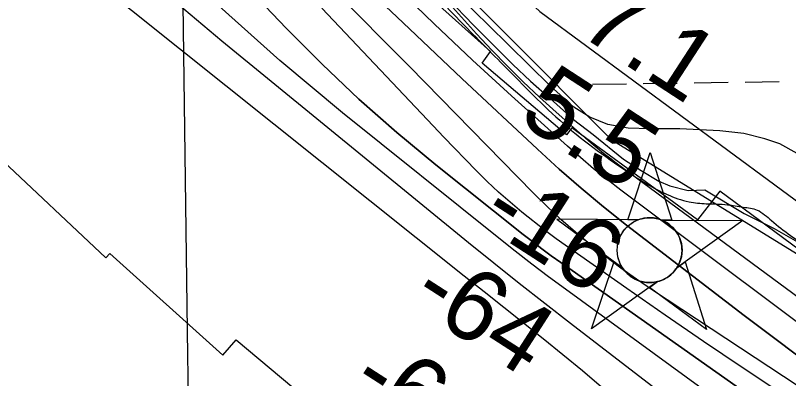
# Model space of a CAD drawing. Extents: x 3767014 to 3805179, y 361544 to 387384.
# Drawn here: x 3784161 to 3784890, y 380287 to 380629 of the extents above; entities that cross this region are included whole.
import ezdxf

# ---------------------------------------------------------------- set-up
doc = ezdxf.new("R2010")
doc.units = 0
for name, color, linetype in [('V-CHAN-NAID', 7, 'Continuous'), ('V-GRID-MAJR', 7, 'Continuous'), ('V-RIVR-EDGE', 7, 'Continuous'), ('V-RIVR-RANG', 7, 'Continuous'), ('V-RRAP-FSHR', 7, 'Continuous'), ('V-RRAP-RVMT', 7, 'Continuous'), ('V-SITE-VEGE', 7, 'Continuous'), ('V-TOPO-DPTH', 7, 'Continuous'), ('V-TOPO-MAJR', 7, 'Continuous'), ('V-TOPO-MINR', 7, 'Continuous'), ('V-TOPO-WATR', 7, 'Continuous'), ('V-WETL-SWMP', 7, 'Continuous')]:
    doc.layers.add(name, color=color, linetype=linetype)

msp = doc.modelspace()

# ---------------------------------------------------------------- linework, layer by layer
at = {"layer": 'V-CHAN-NAID'}
for points in [[(3784747.939, 380435.999), (3784738.352, 380436.067), (3784759.478, 380499.551), (3784779.702, 380435.774), (3784770.115, 380435.842), (3784768.538, 380436.42), (3784766.443, 380437.04), (3784764.403, 380437.491), (3784762.367, 380437.799), (3784761.2, 380437.913), (3784759.666, 380437.994), (3784757.944, 380437.992), (3784756.574, 380437.922), (3784754.668, 380437.721), (3784753.302, 380437.502), (3784751.518, 380437.118), (3784749.988, 380436.698), (3784748.956, 380436.367)], [(3784747.939, 380435.999), (3784671.448, 380436.541), (3784733.013, 380391.142), (3784731.9, 380393.051), (3784731.09, 380394.679), (3784730.265, 380396.647), (3784729.569, 380398.701), (3784729.204, 380400.024), (3784728.843, 380401.65), (3784728.599, 380403.095), (3784728.411, 380404.693), (3784728.302, 380406.429), (3784728.29, 380408.01), (3784728.397, 380410.084), (3784728.58, 380411.702), (3784728.972, 380413.905), (3784729.453, 380415.828), (3784730.056, 380417.715), (3784730.711, 380419.394), (3784731.438, 380420.982), (3784732.252, 380422.517), (3784733.313, 380424.254), (3784734.344, 380425.724), (3784735.344, 380426.993), (3784736.346, 380428.139), (3784737.655, 380429.476), (3784738.706, 380430.441), (3784740.423, 380431.838), (3784741.635, 380432.708), (3784743.322, 380433.778), (3784745.053, 380434.723), (3784746.499, 380435.407)], [(3784770.115, 380435.842), (3784846.607, 380435.299), (3784784.404, 380390.777), (3784785.315, 380392.266), (3784786.293, 380394.113), (3784787.008, 380395.698), (3784787.747, 380397.653), (3784788.292, 380399.438), (3784788.69, 380401.077), (3784789.051, 380403.087), (3784789.237, 380404.66), (3784789.361, 380406.866), (3784789.331, 380408.928), (3784789.143, 380411.148), (3784788.877, 380412.906), (3784788.386, 380415.138), (3784787.746, 380417.278), (3784786.996, 380419.26), (3784786.348, 380420.703), (3784785.341, 380422.619), (3784784.279, 380424.341), (3784783.065, 380426.043), (3784781.804, 380427.582), (3784780.532, 380428.948), (3784778.9, 380430.48), (3784777.157, 380431.892), (3784775.474, 380433.069), (3784773.587, 380434.201), (3784772.115, 380434.962)], [(3784766.373, 380377.871), (3784704.17, 380333.349), (3784725.296, 380396.832), (3784733.013, 380391.142), (3784733.648, 380390.178), (3784735.031, 380388.319), (3784736.244, 380386.903), (3784737.71, 380385.4), (3784739.099, 380384.149), (3784740.553, 380382.993), (3784741.956, 380382.006), (3784743.634, 380380.97), (3784745.348, 380380.059), (3784747.139, 380379.248), (3784748.585, 380378.692), (3784750.213, 380378.163), (3784752.439, 380377.599), (3784753.971, 380377.312), (3784755.996, 380377.055), (3784757.533, 380376.951), (3784759.394, 380376.929), (3784761.083, 380377.007), (3784762.793, 380377.183), (3784764.695, 380377.494)], [(3784784.404, 380390.777), (3784792.2, 380396.358), (3784812.424, 380332.581), (3784758.576, 380372.291), (3784766.373, 380377.871), (3784768.039, 380378.347), (3784769.651, 380378.907), (3784771.809, 380379.821), (3784773.544, 380380.705), (3784775.41, 380381.819), (3784777.149, 380383.031), (3784778.701, 380384.276), (3784779.988, 380385.444), (3784781.372, 380386.864), (3784782.576, 380388.266), (3784783.695, 380389.738)]]:
    msp.add_lwpolyline(points, close=True, dxfattribs=at)
msp.add_circle((3784758.824, 380407.465), 30.541, dxfattribs=at)
at = {"layer": 'V-GRID-MAJR'}
msp.add_spline([(3784505.154, 367149.462), (3784421.458, 373206.305), (3784337.716, 379266.522), (3784253.973, 385326.739), (3784253.926, 385330.111)], degree=3, dxfattribs=at)
at = {"layer": 'V-RIVR-EDGE'}
for points in [[(3778646.24, 382647.92), (3778659.876, 382602.597), (3778687.287, 382567.754), (3778735.679, 382514.257), (3778796.164, 382445.365), (3778835.674, 382397.551), (3778888.899, 382335.956), (3778952.607, 382262.203), (3779012.275, 382190.077), (3779057.436, 382138.206), (3779100.988, 382089.574), (3779134.849, 382046.627), (3779162.264, 382013.401), (3779205.838, 381973.665), (3779260.7, 381920.153), (3779294.566, 381879.632), (3779325.194, 381837.502), (3779360.663, 381790.507), (3779412.312, 381745.899), (3779454.294, 381716.68), (3779488.994, 381685.863), (3779533.368, 381642.89), (3779576.119, 381597.495), (3779620.485, 381551.287), (3779676.969, 381499.388), (3779726.99, 381450.74), (3779776.179, 381392.389), (3779876.993, 381279.725), (3779935.05, 381210.029), (3779960.041, 381177.618), (3780000.375, 381136.273), (3780060.096, 381085.174), (3780089.114, 381046.283), (3780155.269, 380980.612), (3780221.433, 380918.984), (3780269.028, 380870.342), (3780345.672, 380794.939), (3780399.741, 380747.899), (3780525.62, 380632.747), (3780574.841, 380587.335), (3780617.604, 380546.793), (3780649.066, 380515.174), (3780673.232, 380476.295), (3780710.32, 380430.105), (3780715.929, 380409.064), (3780730.431, 380386.383), (3780746.557, 380366.934), (3780778.851, 380344.209), (3780832.137, 380307.684), (3780871.695, 380279.28), (3780938.666, 380216.842), (3780975.778, 380180.357), (3781018.547, 380142.24), (3781081.494, 380087.899), (3781142.025, 380037.607), (3781200.156, 379997.835), (3781279.276, 379942.646), (3781347.092, 379894.762), (3781401.179, 379855), (3781466.567, 379806.314), (3781540.856, 379760.032), (3781563.475, 379749.463), (3781591.761, 379741.305), (3781611.132, 379725.891), (3781641.814, 379705.597), (3781703.987, 379665.006), (3781768.578, 379621.175), (3781821.047, 379581.417), (3781840.409, 379561.959), (3781862.209, 379547.348), (3781884.029, 379540.824), (3781913.115, 379529.43), (3781965.635, 379509.89), (3782018.949, 379484.687), (3782023.776, 379474.162), (3782024.562, 379465.264), (3782031.018, 379459.587), (3782040.723, 379459.563), (3782056.888, 379455.479), (3782096.48, 379440.824), (3782142.534, 379422.918), (3782192.615, 379398.532), (3782256.437, 379370.877), (3782308.124, 379341.634), (3782355.768, 379312.402), (3782425.225, 379274.219), (3782483.37, 379240.108), (3782518.081, 379214.143), (3782612.541, 379148.401), (3782677.126, 379102.144), (3782722.345, 379073.726), (3782774.821, 379036.394), (3782813.562, 379004.757), (3782852.3, 378971.503), (3782891.856, 378942.291), (3782929.816, 378921.979), (3782948.387, 378909.802), (3782956.456, 378902.503), (3782965.324, 378891.159), (3782976.623, 378881.426), (3783009.747, 378867.595), (3783020.246, 378861.908), (3783062.243, 378838.351), (3783100.998, 378812.375), (3783151.876, 378783.135), (3783202.741, 378748.233), (3783247.956, 378718.198), (3783325.482, 378672.717), (3783407.843, 378619.945), (3783473.245, 378576.92), (3783515.225, 378546.893), (3783550.759, 378526.587), (3783593.566, 378503.836), (3783636.355, 378473.807), (3783701.749, 378427.547), (3783745.35, 378399.134), (3783781.695, 378379.634), (3783840.643, 378343.095), (3783916.53, 378288.722), (3783971.442, 378255.428), (3784058.669, 378208.305), (3784177.383, 378139.269), (3784249.255, 378096.228), (3784300.952, 378071.029), (3784367.999, 378039.322), (3784407.569, 378015.771), (3784474.592, 377974.36), (3784555.345, 377925.636), (3784594.113, 377904.513), (3784636.123, 377886.616), (3784690.236, 377857.368), (3784719.292, 377833.843), (3784772.601, 377806.214), (3784811.368, 377785.091), (3784863.85, 377750.185), (3784995.456, 377661.707), (3785050.364, 377626.795), (3785102.863, 377599.168), (3785153.772, 377582.059), (3785203.053, 377560.91), (3785266.865, 377529.211)], [(3782768.156, 382489.186), (3782792.047, 382459.285), (3782816.401, 382433.904), (3782845.259, 382401.729), (3782894.424, 382352.774), (3782927.785, 382312.902), (3782991.272, 382204.679), (3783017.849, 382164.371), (3783053.018, 382124.042), (3783092.705, 382082.345), (3783131.953, 382046.075), (3783167.561, 382000.319), (3783213.563, 381952.729), (3783257.741, 381898.813), (3783281.173, 381866.199), (3783340.226, 381793.708), (3783369.52, 381754.75), (3783398.36, 381714.888), (3783418.198, 381691.779), (3783444.826, 381671.818), (3783475.059, 381646.875), (3783507.107, 381624.64), (3783543.692, 381608.272), (3783572.142, 381593.732), (3783598.779, 381577.389), (3783633.975, 381548.363), (3783671.41, 381510.289), (3783690.353, 381490.8), (3783748.987, 381431.422), (3783780.562, 381400.597), (3783804.887, 381363.912), (3783833.282, 381326.765), (3783876.146, 381290.034), (3783932.548, 381242.418), (3783996.617, 381186.644), (3784046.238, 381139.497), (3784102.218, 381104.09), (3784145.552, 381074.592), (3784190.215, 381033.788), (3784225.825, 380988.936), (3784251.076, 380960.839), (3784304.303, 380909.162), (3784363.858, 380856.564), (3784412.566, 380805.802), (3784445.032, 380770.001), (3784474.8, 380739.633), (3784528.008, 380680.268), (3784576.709, 380626.793), (3784618.203, 380584.64), (3784674.135, 380529.79), (3784738.222, 380481.251), (3784775.246, 380459.908), (3784796.028, 380453.074), (3784812.302, 380451.225), (3784832.194, 380450.272), (3784847.11, 380447.974), (3784860.216, 380445.228), (3784873.756, 380435.248), (3784909.861, 380408.029), (3784932.418, 380387.174), (3784979.299, 380329.181), (3785009.984, 380304.237), (3785058.292, 380274.727), (3785085.847, 380263.807), (3785111.605, 380257.865), (3785128.767, 380249.684), (3785158.126, 380236.951), (3785203.745, 380217.395), (3785242.135, 380199.666), (3785269.681, 380185.129), (3785297.665, 380165.165), (3785308.021, 380147.505), (3785328.75, 380118.968), (3785348.145, 380099.477), (3785369.33, 380072.747), (3785381.94, 380052.369), (3785392.3, 380036.518), (3785418.435, 379999.828), (3785440.526, 379973.548), (3785471.655, 379945.437), (3785502.789, 379919.135), (3785545.224, 379891.449), (3785568.253, 379879.183), (3785604.367, 379855.13), (3785642.712, 379819.314)]]:
    msp.add_spline(points, degree=3, dxfattribs=at)
at = {"layer": 'V-RRAP-FSHR'}
msp.add_lwpolyline([(3780239.88, 385274.351), (3780583.354, 384892.355), (3780937.152, 384562.034), (3781238.124, 384220.593), (3781409.445, 384049.874), (3781622.441, 383858.937), (3782445.67, 382882.18), (3782831.269, 382475.365), (3783284.713, 381935.418), (3783463.342, 381735.439), (3783720.98, 381518.794), (3784267.173, 380992.177), (3784655.347, 380632.214), (3785098.485, 380305.579)], dxfattribs=at)
at = {"layer": 'V-RRAP-RVMT'}
for p, q in [((3784608.715, 380594.502), (3784509.502, 380683.467)), ((3784027.184, 380605.432), (3784246.117, 380400.157)), ((3784600.989, 380583.701), (3784608.715, 380594.502)), ((3784680.33, 380516.013), (3784600.989, 380583.701)), ((3784685.52, 380522.529), (3784680.33, 380516.013)), ((3784803.889, 380435.907), (3784685.52, 380522.529)), ((3784824.914, 380463.139), (3784803.889, 380435.907)), ((3784942.573, 380376.062), (3784824.914, 380463.139)), ((3784246.117, 380400.157), (3784249.852, 380404.185)), ((3784249.852, 380404.185), (3784356.37, 380308.463)), ((3784356.37, 380308.463), (3784368.76, 380323.115)), ((3784368.76, 380323.115), (3784481.499, 380229.106))]:
    msp.add_line(p, q, dxfattribs=at)
at = {"layer": 'V-SITE-VEGE'}
msp.add_lwpolyline([(3784898.113, 380498.636), (3784881.625, 380507.577), (3784867.457, 380512.441), (3784847.82, 380517.252), (3784825.022, 380519.75), (3784787.195, 380521.643), (3784758.953, 380521.809), (3784738.449, 380522.509), (3784719.284, 380525.958), (3784702.361, 380532.616), (3784687.235, 380542.027), (3784665.163, 380562.298), (3784645.38, 380581.682), (3784606.732, 380619.547), (3784580.968, 380644.789), (3784548.247, 380681.807), (3784443.201, 380798.702), (3784399.005, 380844.711), (3784307.372, 380941.702), (3784124.325, 381113.826)], dxfattribs=at)
at = {"layer": 'V-TOPO-DPTH'}
for points in [[(3785412.745, 379984.142), (3784727.154, 380489.457), (3784721.163, 380493.993), (3784715.254, 380498.629), (3784709.466, 380503.417), (3784703.759, 380508.305), (3784670.645, 380537.416), (3784655.001, 380551.555), (3784639.625, 380565.972), (3784624.651, 380580.805), (3784609.944, 380595.917), (3784595.543, 380611.332), (3784581.283, 380626.874), (3784567.233, 380642.606), (3784553.322, 380658.465), (3784083.403, 381115.014)], [(3784152.227, 380982.076), (3784175.915, 380959.157), (3784199.599, 380936.235), (3784223.276, 380913.306), (3784246.95, 380890.373), (3784360.696, 380780.155), (3784415.688, 380727.124), (3784470.849, 380674.271), (3784526.263, 380621.682), (3784581.846, 380569.271), (3784653.062, 380502.442), (3784673.429, 380483.891), (3784694.15, 380465.756), (3784715.399, 380448.244), (3784737.003, 380431.149), (3784848.107, 380345.882), (3784926.14, 380287.327), (3785004.989, 380229.918)], [(3784152.227, 380982.076), (3784175.915, 380959.157), (3784199.599, 380936.235), (3784223.276, 380913.306), (3784246.95, 380890.373), (3784360.696, 380780.155), (3784415.688, 380727.124), (3784470.849, 380674.271), (3784526.263, 380621.682), (3784581.846, 380569.271), (3784653.062, 380502.442), (3784673.429, 380483.891), (3784694.15, 380465.756), (3784715.399, 380448.244), (3784737.003, 380431.149), (3784848.107, 380345.882), (3784926.14, 380287.327), (3785004.989, 380229.918)], [(3784157.676, 380888.146), (3784196.966, 380848.423), (3784235.684, 380808.142), (3784274.02, 380767.489), (3784284.988, 380755.69), (3784317.627, 380720.725), (3784350.362, 380685.852), (3784383.243, 380651.115), (3784416.22, 380616.47), (3784449.931, 380582.616), (3784484.518, 380549.722), (3784520.42, 380518.27), (3784557.199, 380487.778), (3784639.606, 380422.254), (3784648.307, 380415.46), (3784657.085, 380408.768), (3784665.979, 380402.232), (3784674.95, 380395.799), (3785083.885, 380107.956)], [(3784157.676, 380888.146), (3784196.966, 380848.423), (3784235.684, 380808.142), (3784274.02, 380767.489), (3784284.988, 380755.69), (3784317.627, 380720.725), (3784350.362, 380685.852), (3784383.243, 380651.115), (3784416.22, 380616.47), (3784449.931, 380582.616), (3784484.518, 380549.722), (3784520.42, 380518.27), (3784557.199, 380487.778), (3784639.606, 380422.254), (3784648.307, 380415.46), (3784657.085, 380408.768), (3784665.979, 380402.232), (3784674.95, 380395.799), (3785083.885, 380107.956)], [(3785085.863, 380074.556), (3784679.354, 380370.65), (3784663.478, 380382.384), (3784647.714, 380394.264), (3784632.118, 380406.362), (3784616.632, 380418.606), (3784469.164, 380536.888), (3784410.227, 380586.235), (3784352.753, 380637.165), (3784297.472, 380690.468), (3784243.655, 380745.353), (3784172.341, 380821.214), (3784155.321, 380839.398)], [(3785085.863, 380074.556), (3784679.354, 380370.65), (3784663.478, 380382.384), (3784647.714, 380394.264), (3784632.118, 380406.362), (3784616.632, 380418.606), (3784469.164, 380536.888), (3784410.227, 380586.235), (3784352.753, 380637.165), (3784297.472, 380690.468), (3784243.655, 380745.353), (3784172.341, 380821.214), (3784155.321, 380839.398)], [(3784882.588, 380272.612), (3784846.053, 380296.958), (3784809.652, 380321.502), (3784773.453, 380346.342), (3784737.388, 380371.379), (3784670.631, 380418.13), (3784668.063, 380419.963), (3784665.518, 380421.828), (3784663.007, 380423.738), (3784660.52, 380425.679), (3784638.456, 380443.224), (3784627.207, 380452.527), (3784616.208, 380462.107), (3784605.585, 380472.103), (3784595.213, 380482.375), (3784585.05, 380492.875), (3784574.916, 380503.403), (3784564.823, 380513.971), (3784554.759, 380524.566), (3784449.824, 380635.481)], [(3784882.588, 380272.612), (3784846.053, 380296.958), (3784809.652, 380321.502), (3784773.453, 380346.342), (3784737.388, 380371.379), (3784670.631, 380418.13), (3784668.063, 380419.963), (3784665.518, 380421.828), (3784663.007, 380423.738), (3784660.52, 380425.679), (3784638.456, 380443.224), (3784627.207, 380452.527), (3784616.208, 380462.107), (3784605.585, 380472.103), (3784595.213, 380482.375), (3784585.05, 380492.875), (3784574.916, 380503.403), (3784564.823, 380513.971), (3784554.759, 380524.566), (3784449.824, 380635.481)]]:
    msp.add_lwpolyline(points, dxfattribs=at)
at = {"layer": 'V-TOPO-MAJR'}
msp.add_lwpolyline([(3784768.875, 380273.274), (3784684.192, 380338.309), (3784659.983, 380357.071), (3784635.885, 380375.973), (3784611.955, 380395.087), (3784588.136, 380414.341), (3784355.343, 380604.225), (3784283.643, 380664.995), (3784213.548, 380727.497), (3784145.858, 380792.598)], dxfattribs=at)
at = {"layer": 'V-TOPO-MINR'}
for points in [[(3785507.217, 380029.021), (3784723.22, 380511), (3784121.495, 381113.787), (3784097.176, 381134.983), (3784072.818, 381156.136), (3784048.404, 381177.223), (3784023.952, 381198.267), (3783999.688, 381219.513), (3783975.711, 381241.072), (3783952.166, 381263.102), (3783928.908, 381285.446), (3783506.754, 381699.123), (3783503.412, 381702.44)], [(3784713.422, 380278.413), (3784695.376, 380293.879), (3784677.05, 380309.011), (3784658.537, 380323.92), (3784639.892, 380338.674), (3784621.26, 380353.444), (3784602.646, 380368.237), (3784584.045, 380383.046), (3783956.063, 380883.645), (3783946.595, 380891.285), (3783937.189, 380898.998), (3783927.874, 380906.821), (3783918.621, 380914.719), (3783909.596, 380922.855), (3783900.813, 380931.234), (3783892.392, 380939.977), (3783884.213, 380948.963), (3783722.006, 381134.944), (3783667.482, 381198.79), (3783613.863, 381263.372), (3783561.602, 381329.057), (3783510.246, 381395.478), (3783418.821, 381516.303)], [(3785395.052, 379952.666), (3784761.501, 380369.788), (3784746.448, 380380.015), (3784731.601, 380390.526), (3784717.066, 380401.463), (3784702.738, 380412.685), (3784688.78, 380424.355), (3784675.107, 380436.339), (3784661.861, 380448.794), (3784648.899, 380461.563), (3784532.282, 380580.538), (3784460.823, 380652.619), (3784388.827, 380724.154), (3784316.024, 380794.868), (3784242.684, 380865.034), (3784030.684, 381065.572)], [(3785119.76, 380173.673), (3784731.609, 380464.107), (3784718.701, 380474.043), (3784705.982, 380484.209), (3784693.545, 380494.718), (3784681.296, 380505.456), (3784628.596, 380552.948), (3784591.946, 380586.573), (3784555.704, 380620.623), (3784520.073, 380655.313), (3784484.851, 380690.43), (3784450.025, 380725.955), (3784415.32, 380761.597), (3784380.797, 380797.415), (3784346.395, 380833.35), (3784332.591, 380847.842), (3784290.832, 380890.543), (3784248.346, 380932.488), (3784204.77, 380973.299), (3784160.467, 381013.355)], [(3785004.989, 380229.918), (3784926.14, 380287.327), (3784848.107, 380345.882), (3784737.003, 380431.149), (3784715.399, 380448.244), (3784694.15, 380465.756), (3784673.429, 380483.891), (3784653.062, 380502.442), (3784581.846, 380569.271), (3784526.263, 380621.682), (3784470.849, 380674.271), (3784415.688, 380727.124), (3784360.696, 380780.155), (3784246.95, 380890.373), (3784223.276, 380913.306), (3784199.599, 380936.235), (3784175.915, 380959.157), (3784152.227, 380982.076)], [(3785083.885, 380107.956), (3784674.95, 380395.799), (3784665.979, 380402.232), (3784657.085, 380408.768), (3784648.307, 380415.46), (3784639.606, 380422.254), (3784557.199, 380487.778), (3784520.42, 380518.27), (3784484.518, 380549.722), (3784449.931, 380582.616), (3784416.22, 380616.47), (3784383.243, 380651.115), (3784350.362, 380685.852), (3784317.627, 380720.725), (3784284.988, 380755.69), (3784274.02, 380767.489), (3784235.684, 380808.142), (3784196.966, 380848.423), (3784157.676, 380888.146)], [(3785085.863, 380074.556), (3784679.354, 380370.65), (3784663.478, 380382.384), (3784647.714, 380394.264), (3784632.118, 380406.362), (3784616.632, 380418.606), (3784469.164, 380536.888), (3784410.227, 380586.235), (3784352.753, 380637.165), (3784297.472, 380690.468), (3784243.655, 380745.353), (3784172.341, 380821.214), (3784155.321, 380839.398)], [(3784882.588, 380272.612), (3784846.053, 380296.958), (3784809.652, 380321.502), (3784773.453, 380346.342), (3784737.388, 380371.379), (3784670.631, 380418.13), (3784668.063, 380419.963), (3784665.518, 380421.828), (3784663.007, 380423.738), (3784660.52, 380425.679), (3784638.456, 380443.224), (3784627.207, 380452.527), (3784616.208, 380462.107), (3784605.585, 380472.103), (3784595.213, 380482.375), (3784585.05, 380492.875), (3784574.916, 380503.403), (3784564.823, 380513.971), (3784554.759, 380524.566), (3784449.824, 380635.481)]]:
    msp.add_lwpolyline(points, dxfattribs=at)
at = {"layer": 'V-TOPO-WATR'}
msp.add_lwpolyline([(3785412.745, 379984.142), (3784727.154, 380489.457), (3784721.163, 380493.993), (3784715.254, 380498.629), (3784709.466, 380503.417), (3784703.759, 380508.305), (3784670.645, 380537.416), (3784655.001, 380551.555), (3784639.625, 380565.972), (3784624.651, 380580.805), (3784609.944, 380595.917), (3784595.543, 380611.332), (3784581.283, 380626.874), (3784567.233, 380642.606), (3784553.322, 380658.465), (3784083.403, 381115.014)], dxfattribs=at)
at = {"layer": 'V-WETL-SWMP'}
for p, q in [((3784568.465, 380644.68), (3784592.599, 380619.534)), ((3784592.599, 380619.534), (3784629.742, 380582.393)), ((3784629.742, 380582.393), (3784646.579, 380566.647)), ((3784646.579, 380566.647), (3784664.939, 380550.159)), ((3784848.882, 380565.77), (3784880.879, 380566.214)), ((3784704.896, 380563.769), (3784736.893, 380564.214)), ((3784752.891, 380564.436), (3784784.888, 380564.881)), ((3784800.887, 380565.103), (3784832.883, 380565.547)), ((3784664.939, 380550.159), (3784687.121, 380530.678)), ((3784687.121, 380530.678), (3784705.458, 380516.463)), ((3784705.458, 380516.463), (3784734.12, 380493.259)), ((3784734.12, 380493.259), (3784750.907, 380482.439)), ((3784750.907, 380482.439), (3784767.492, 380472.596)), ((3784767.492, 380472.596), (3784777.771, 380468.153)), ((3784777.771, 380468.153), (3784795.249, 380463.784)), ((3784795.249, 380463.784), (3784810.783, 380464.321)), ((3784810.783, 380464.321), (3784847.964, 380442.094)), ((3784847.964, 380442.094), (3784876.185, 380427.979)), ((3784876.185, 380427.979), (3784920.294, 380402.419))]:
    msp.add_line(p, q, dxfattribs=at)

# ---------------------------------------------------------------- texts
at = {"layer": 'V-RIVR-RANG'}
for s, rotation, p in [('7.1', 326.948326, (3784689.639, 380612.194)), ('5.5', 326.948326, (3784633.317, 380529.537)), ('-16', 327.231194, (3784596.416, 380433.862)), ('-64', 327.231194, (3784530.771, 380357.191)), ('-63', 327.231194, (3784473.554, 380275.095))]:
    msp.add_text(s, height=67, rotation=rotation, dxfattribs=at).set_placement(p)

doc.saveas('drawing.dxf')
